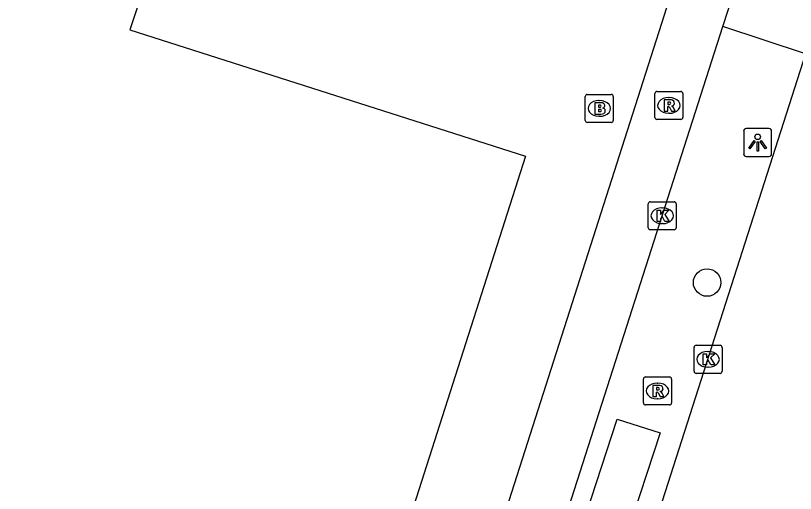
# Model space of a CAD drawing. Extents: x 160676 to 161153, y 383244 to 383713.
# Drawn here: x 161095.07 to 161122.86, y 383436.78 to 383453.82 of the extents above; entities that cross this region are included whole.
import ezdxf

# ---------------------------------------------------------------- set-up
doc = ezdxf.new("R2010")
doc.units = 0
for name, color, linetype in [('IMGEO_Boom', 7, 'Continuous'), ('IMGEO_Brandkraan', 7, 'Continuous'), ('IMGEO_Fietspad_gesloten', 7, 'Continuous'), ('IMGEO_Kolk', 7, 'Continuous'), ('IMGEO_Lichtpunt', 7, 'Continuous'), ('IMGEO_Pand', 7, 'Continuous'), ('IMGEO_Rijbaan_lokaal_gesloten', 7, 'Continuous'), ('IMGEO_Rioolput', 7, 'Continuous'), ('IMGEO_Voetpad_open', 7, 'Continuous')]:
    doc.layers.add(name, color=color, linetype=linetype)

msp = doc.modelspace()

# ---------------------------------------------------------------- linework, layer by layer
at = {"layer": 'IMGEO_Boom'}
msp.add_circle((161119.714, 383444.298), 0.489, dxfattribs=at)
at = {"layer": 'IMGEO_Brandkraan'}
for p, q in [((161115.445, 383451.006), (161116.297, 383451.006)), ((161115.37, 383450.08), (161115.37, 383450.932)), ((161115.858, 383450.786), (161115.883, 383450.786)), ((161116.371, 383450.932), (161116.371, 383450.08)), ((161115.881, 383450.226), (161115.856, 383450.226)), ((161116.297, 383450.006), (161115.445, 383450.006))]:
    msp.add_line(p, q, dxfattribs=at)
for points in [[(161115.445, 383451.006), (161116.297, 383451.006)], [(161115.37, 383450.08), (161115.37, 383450.932)], [(161115.718, 383450.706), (161115.718, 383450.306), (161115.931, 383450.306)], [(161115.949, 383450.706), (161115.718, 383450.706)], [(161116.371, 383450.932), (161116.371, 383450.08)], [(161115.897, 383450.625), (161115.843, 383450.625), (161115.843, 383450.549)], [(161115.843, 383450.549), (161115.896, 383450.549)], [(161115.905, 383450.473), (161115.843, 383450.473), (161115.843, 383450.392)], [(161115.843, 383450.392), (161115.905, 383450.392)], [(161116.297, 383450.006), (161115.445, 383450.006)]]:
    msp.add_lwpolyline(points, dxfattribs=at)
for centre, radius, start, end in [((161115.447, 383450.93), 0.0765, 91.552, 178.448), ((161115.447, 383450.93), 0.0765, 91.552, 178.448), ((161116.295, 383450.93), 0.0765, 1.552, 88.448), ((161116.295, 383450.93), 0.0765, 1.552, 88.448), ((161115.953, 383450.561), 0.145, 59.4692, 91.5367), ((161115.898, 383450.587), 0.0379, 267.8285, 90.9355), ((161115.906, 383450.432), 0.0404, 269.8759, 90.5077), ((161115.978, 383450.608), 0.0922, 285.5137, 58.1501), ((161115.983, 383450.416), 0.105, 301.3115, 78.989), ((161115.937, 383450.557), 0.251, 268.6676, 293.5347), ((161115.447, 383450.082), 0.0765, 181.552, 268.448), ((161115.447, 383450.082), 0.0765, 181.552, 268.448), ((161116.295, 383450.082), 0.0765, 271.552, 358.448), ((161116.295, 383450.082), 0.0765, 271.552, 358.448)]:
    msp.add_arc(centre, radius, start, end, dxfattribs=at)
for centre, major_axis, ratio, start_param, end_param in [((161115.857, 383450.506), (-0.387, 0.002), 0.722429, 4.712389, 7.853982), ((161115.882, 383450.506), (-0.39, 0.002), 0.717154, 1.570796, 4.712389)]:
    msp.add_ellipse(centre, major_axis=major_axis, ratio=ratio, start_param=start_param, end_param=end_param, dxfattribs=at)
at = {"layer": 'IMGEO_Fietspad_gesloten'}
for points in [[(161120.279, 383453.425), (161120.819, 383455.108), (161122.052, 383458.909), (161122.383, 383459.936), (161125.007, 383468.087)], [(161118.548, 383454.992), (161111.242, 383432.14), (161095.589, 383383.263), (161087.624, 383358.486)], [(161101.56, 383395.014), (161113.225, 383431.432), (161120.279, 383453.425)]]:
    msp.add_lwpolyline(points, dxfattribs=at)
at = {"layer": 'IMGEO_Kolk'}
for p, q in [((161117.615, 383446.254), (161117.615, 383447.106)), ((161117.69, 383447.18), (161118.542, 383447.18)), ((161118.616, 383447.106), (161118.616, 383446.254)), ((161118.103, 383446.96), (161118.128, 383446.96)), ((161118.126, 383446.4), (161118.101, 383446.4)), ((161118.542, 383446.18), (161117.69, 383446.18)), ((161119.25, 383441.138), (161119.25, 383441.99)), ((161119.325, 383442.064), (161120.177, 383442.064)), ((161119.738, 383441.844), (161119.763, 383441.844)), ((161120.251, 383441.99), (161120.251, 383441.138)), ((161119.761, 383441.284), (161119.736, 383441.284)), ((161120.177, 383441.064), (161119.325, 383441.064))]:
    msp.add_line(p, q, dxfattribs=at)
for points in [[(161117.615, 383446.254), (161117.615, 383447.106)], [(161117.69, 383447.18), (161118.542, 383447.18)], [(161118.616, 383447.106), (161118.616, 383446.254)], [(161117.936, 383446.88), (161118.059, 383446.88), (161118.059, 383446.729), (161118.189, 383446.88), (161118.353, 383446.88), (161118.207, 383446.729), (161118.36, 383446.48), (161118.208, 383446.48), (161118.123, 383446.644), (161118.059, 383446.577), (161118.059, 383446.48), (161117.936, 383446.48), (161117.936, 383446.88)], [(161118.542, 383446.18), (161117.69, 383446.18)], [(161119.25, 383441.138), (161119.25, 383441.99)], [(161119.325, 383442.064), (161120.177, 383442.064)], [(161120.251, 383441.99), (161120.251, 383441.138)], [(161119.571, 383441.764), (161119.694, 383441.764), (161119.694, 383441.613), (161119.824, 383441.764), (161119.988, 383441.764), (161119.842, 383441.613), (161119.995, 383441.364), (161119.843, 383441.364), (161119.758, 383441.528), (161119.694, 383441.461), (161119.694, 383441.364), (161119.571, 383441.364), (161119.571, 383441.764)], [(161120.177, 383441.064), (161119.325, 383441.064)]]:
    msp.add_lwpolyline(points, dxfattribs=at)
for centre, start, end in [((161117.692, 383447.104), 91.552, 178.448), ((161117.692, 383447.104), 91.552, 178.448), ((161118.54, 383447.104), 1.552, 88.448), ((161118.54, 383447.104), 1.552, 88.448), ((161117.692, 383446.256), 181.552, 268.448), ((161117.692, 383446.256), 181.552, 268.448), ((161118.54, 383446.256), 271.552, 358.448), ((161118.54, 383446.256), 271.552, 358.448), ((161119.327, 383441.988), 91.552, 178.448), ((161119.327, 383441.988), 91.552, 178.448), ((161120.175, 383441.988), 1.552, 88.448), ((161120.175, 383441.988), 1.552, 88.448), ((161119.327, 383441.14), 181.552, 268.448), ((161119.327, 383441.14), 181.552, 268.448), ((161120.175, 383441.14), 271.552, 358.448), ((161120.175, 383441.14), 271.552, 358.448)]:
    msp.add_arc(centre, 0.0765, start, end, dxfattribs=at)
for centre, major_axis, ratio, start_param, end_param in [((161118.102, 383446.68), (-0.387, 0.002), 0.722429, 4.712389, 7.853982), ((161118.127, 383446.68), (-0.39, 0.002), 0.717154, 1.570796, 4.712389), ((161119.737, 383441.564), (-0.387, 0.002), 0.722429, 4.712389, 7.853982), ((161119.762, 383441.564), (-0.39, 0.002), 0.717154, 1.570796, 4.712389)]:
    msp.add_ellipse(centre, major_axis=major_axis, ratio=ratio, start_param=start_param, end_param=end_param, dxfattribs=at)
at = {"layer": 'IMGEO_Lichtpunt'}
for p, q in [((161121.019, 383449.695), (161121.019, 383448.888)), ((161121.019, 383449.695), (161121.019, 383448.888)), ((161121.921, 383449.79), (161121.113, 383449.79)), ((161121.921, 383449.79), (161121.113, 383449.79)), ((161122.015, 383448.888), (161122.015, 383449.695)), ((161122.015, 383448.888), (161122.015, 383449.695)), ((161121.113, 383448.794), (161121.921, 383448.794)), ((161121.113, 383448.794), (161121.921, 383448.794))]:
    msp.add_line(p, q, dxfattribs=at)
for points in [[(161121.393, 383449.359), (161121.432, 383449.331), (161121.244, 383449.069), (161121.206, 383449.096), (161121.393, 383449.359)], [(161121.495, 383449.311), (161121.542, 383449.311), (161121.542, 383448.989), (161121.495, 383448.989), (161121.495, 383449.311)], [(161121.605, 383449.331), (161121.643, 383449.358), (161121.83, 383449.096), (161121.791, 383449.068), (161121.605, 383449.331)]]:
    msp.add_lwpolyline(points, dxfattribs=at)
msp.add_circle((161121.518, 383449.493), 0.0994, dxfattribs=at)
for centre, start, end in [((161121.113, 383449.695), 90, 180), ((161121.113, 383449.695), 90, 180), ((161121.921, 383449.695), 0, 90), ((161121.921, 383449.695), 0, 90), ((161121.113, 383448.888), 180, 270), ((161121.113, 383448.888), 180, 270), ((161121.921, 383448.888), 270, 0), ((161121.921, 383448.888), 270, 360)]:
    msp.add_arc(centre, 0.0946, start, end, dxfattribs=at)
at = {"layer": 'IMGEO_Pand'}
msp.add_lwpolyline([(161092.303, 383457.008), (161099.585, 383454.678), (161099.14, 383453.302), (161113.247, 383448.803), (161107.493, 383430.819)], dxfattribs=at)
at = {"layer": 'IMGEO_Rijbaan_lokaal_gesloten'}
msp.add_lwpolyline([(161123.228, 383452.452), (161107.605, 383403.724), (161107.479, 383403.331)], dxfattribs=at)
at = {"layer": 'IMGEO_Rioolput'}
for p, q in [((161117.852, 383450.187), (161117.852, 383451.039)), ((161117.927, 383451.113), (161118.779, 383451.113)), ((161118.853, 383451.039), (161118.853, 383450.187)), ((161118.34, 383450.893), (161118.365, 383450.893)), ((161118.363, 383450.333), (161118.338, 383450.333)), ((161118.779, 383450.113), (161117.927, 383450.113)), ((161117.447, 383440.01), (161117.447, 383440.862)), ((161117.522, 383440.936), (161118.374, 383440.936)), ((161117.935, 383440.716), (161117.96, 383440.716)), ((161118.448, 383440.862), (161118.448, 383440.01)), ((161117.958, 383440.156), (161117.933, 383440.156)), ((161118.374, 383439.936), (161117.522, 383439.936))]:
    msp.add_line(p, q, dxfattribs=at)
for points in [[(161117.852, 383450.187), (161117.852, 383451.039)], [(161117.927, 383451.113), (161118.779, 383451.113)], [(161118.853, 383451.039), (161118.853, 383450.187)], [(161118.441, 383450.811), (161118.189, 383450.813), (161118.189, 383450.413)], [(161118.367, 383450.732), (161118.313, 383450.732), (161118.313, 383450.651)], [(161118.189, 383450.413), (161118.313, 383450.413), (161118.313, 383450.575), (161118.324, 383450.575)], [(161118.313, 383450.651), (161118.365, 383450.651)], [(161118.371, 383450.546), (161118.442, 383450.413), (161118.582, 383450.413), (161118.517, 383450.539)], [(161118.779, 383450.113), (161117.927, 383450.113)], [(161117.447, 383440.01), (161117.447, 383440.862)], [(161117.522, 383440.936), (161118.374, 383440.936)], [(161118.448, 383440.862), (161118.448, 383440.01)], [(161118.036, 383440.634), (161117.784, 383440.636), (161117.784, 383440.236)], [(161117.962, 383440.555), (161117.908, 383440.555), (161117.908, 383440.474)], [(161117.908, 383440.474), (161117.96, 383440.474)], [(161117.784, 383440.236), (161117.908, 383440.236), (161117.908, 383440.398), (161117.919, 383440.398)], [(161117.966, 383440.369), (161118.037, 383440.236), (161118.177, 383440.236), (161118.112, 383440.362)], [(161118.374, 383439.936), (161117.522, 383439.936)]]:
    msp.add_lwpolyline(points, dxfattribs=at)
for centre, radius, start, end in [((161117.929, 383451.037), 0.0765, 91.552, 178.448), ((161117.929, 383451.037), 0.0765, 91.552, 178.448), ((161118.777, 383451.037), 0.0765, 1.552, 88.448), ((161118.777, 383451.037), 0.0765, 1.552, 88.448), ((161118.373, 383450.636), 0.0964, 77.0061, 93.1865), ((161118.387, 383450.693), 0.0378, 276.6634, 79.6772), ((161118.44, 383450.701), 0.109, 350.3612, 89.416), ((161118.323, 383450.522), 0.0533, 26.0293, 88.6989), ((161118.349, 383450.84), 0.19, 274.7715, 282.9687), ((161118.438, 383450.701), 0.112, 277.5842, 350.9817), ((161118.422, 383450.486), 0.108, 29.5134, 73.7905), ((161117.929, 383450.189), 0.0765, 181.552, 268.448), ((161117.929, 383450.189), 0.0765, 181.552, 268.448), ((161118.777, 383450.189), 0.0765, 271.552, 358.448), ((161118.777, 383450.189), 0.0765, 271.552, 358.448), ((161117.524, 383440.86), 0.0765, 91.552, 178.448), ((161117.524, 383440.86), 0.0765, 91.552, 178.448), ((161118.372, 383440.86), 0.0765, 1.552, 88.448), ((161118.372, 383440.86), 0.0765, 1.552, 88.448), ((161117.944, 383440.663), 0.19, 274.7715, 282.9687), ((161117.968, 383440.459), 0.0964, 77.0061, 93.1865), ((161117.982, 383440.516), 0.0378, 276.6634, 79.6772), ((161118.035, 383440.524), 0.109, 350.3612, 89.416), ((161118.033, 383440.524), 0.112, 277.5842, 350.9817), ((161117.918, 383440.345), 0.0533, 26.0293, 88.6989), ((161118.017, 383440.309), 0.108, 29.5134, 73.7905), ((161117.524, 383440.012), 0.0765, 181.552, 268.448), ((161117.524, 383440.012), 0.0765, 181.552, 268.448), ((161118.372, 383440.012), 0.0765, 271.552, 358.448), ((161118.372, 383440.012), 0.0765, 271.552, 358.448)]:
    msp.add_arc(centre, radius, start, end, dxfattribs=at)
for centre, major_axis, ratio, start_param, end_param in [((161118.339, 383450.613), (-0.387, 0.002), 0.722429, 4.712389, 7.853982), ((161118.364, 383450.613), (-0.39, 0.002), 0.717154, 1.570796, 4.712389), ((161117.934, 383440.436), (-0.387, 0.002), 0.722429, 4.712389, 7.853982), ((161117.959, 383440.436), (-0.39, 0.002), 0.717154, 1.570796, 4.712389)]:
    msp.add_ellipse(centre, major_axis=major_axis, ratio=ratio, start_param=start_param, end_param=end_param, dxfattribs=at)
at = {"layer": 'IMGEO_Voetpad_open'}
for points in [[(161123.228, 383452.452), (161120.279, 383453.425)], [(161114.116, 383432.106), (161116.515, 383439.434), (161118.039, 383438.947), (161115.64, 383431.619), (161114.116, 383432.106)]]:
    msp.add_lwpolyline(points, dxfattribs=at)

doc.saveas('drawing.dxf')
